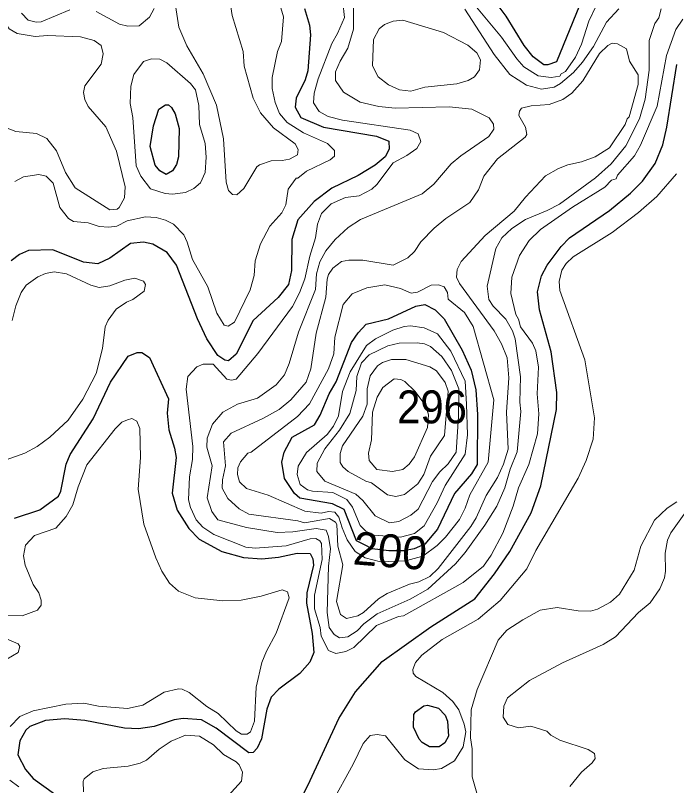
# Model space of a CAD drawing. Extents: x 673.6 to 698.9, y 7012 to 7040.1.
# Drawn here: x 683.419 to 685.024, y 7033.227 to 7035.098 of the extents above; entities that cross this region are included whole.
import ezdxf
from ezdxf.enums import TextEntityAlignment as Align

# ---------------------------------------------------------------- set-up
doc = ezdxf.new("R2010")
doc.units = 0
doc.header["$LTSCALE"] = 0.032
doc.layers.add('1', color=7, linetype='Continuous', lineweight=25)
doc.layers.add('2', color=7, linetype='Continuous', lineweight=13)
doc.layers.add('21', color=7, linetype='Continuous')
doc.layers.add('61', color=7, linetype='Continuous')

msp = doc.modelspace()

# ---------------------------------------------------------------- linework, layer by layer
at = {"layer": '1'}
for points in [[(684.7884, 7035.1222), (684.7332, 7034.9854), (684.7122, 7034.9781), (684.7018, 7034.9779), (684.6759, 7034.9977), (684.6544, 7035.0251), (684.6105, 7035.0959), (684.579, 7035.1389)], [(684.1209, 7035.115), (684.133, 7035.0743), (684.1352, 7035.0506), (684.1287, 7034.9632), (684.1229, 7034.9418), (684.1008, 7034.8973), (684.0985, 7034.8756), (684.1118, 7034.8504), (684.167, 7034.8268), (684.296, 7034.805), (684.3257, 7034.7928), (684.3267, 7034.7733), (684.317, 7034.7547), (684.2927, 7034.7344), (684.2515, 7034.7093), (684.1874, 7034.6781), (684.1447, 7034.6463), (684.1046, 7034.6013), (684.0898, 7034.554), (684.0892, 7034.4783), (684.0819, 7034.4449), (684.0569, 7034.413), (683.9966, 7034.3569), (683.9547, 7034.2754), (683.9361, 7034.259), (683.9271, 7034.2607), (683.9105, 7034.2717), (683.8836, 7034.3128), (683.8608, 7034.3615), (683.8104, 7034.4918), (683.7876, 7034.5226), (683.7524, 7034.5427), (683.7301, 7034.5472), (683.6985, 7034.544), (683.6485, 7034.5085), (683.6187, 7034.4945), (683.5839, 7034.4985), (683.5099, 7034.5291), (683.4511, 7034.5267), (683.4291, 7034.5174), (683.4086, 7034.5018)], [(684.0806, 7033.132), (684.1296, 7033.2295), (684.2039, 7033.3903), (684.245, 7033.4554), (684.3094, 7033.5291), (684.4274, 7033.6134), (684.5344, 7033.6811), (684.5825, 7033.7414), (684.6192, 7033.7956), (684.6711, 7033.8902), (684.6952, 7033.9551), (684.7327, 7034.1406), (684.7335, 7034.1824), (684.7195, 7034.281), (684.6916, 7034.3833), (684.6868, 7034.4264), (684.6965, 7034.4656), (684.71, 7034.4918), (684.744, 7034.5371), (684.7648, 7034.5579), (684.8617, 7034.6245), (684.9129, 7034.6667), (684.9417, 7034.6955), (684.9721, 7034.7387), (684.9907, 7034.7839), (685.0006, 7034.827), (685.0251, 7034.9791)], [(683.4167, 7033.8766), (683.4783, 7033.8971), (683.5237, 7033.9302), (683.5296, 7033.9425), (683.542, 7034.0079), (683.5518, 7034.0312), (683.6075, 7034.118), (683.6497, 7034.207), (683.6925, 7034.2702), (683.7144, 7034.279), (683.7263, 7034.2791), (683.7443, 7034.2674)], [(683.7443, 7034.2674), (683.7908, 7034.1671), (683.7877, 7034.1322), (683.7916, 7034.0912), (683.8055, 7034.0469), (683.809, 7034.0246)], [(683.809, 7034.0246), (683.8, 7033.9375), (683.8117, 7033.8964), (683.8397, 7033.8517), (683.8652, 7033.8262), (683.9199, 7033.796), (683.9726, 7033.7814), (684.017, 7033.7782), (684.0579, 7033.7821), (684.1028, 7033.792), (684.1345, 7033.7908), (684.141, 7033.7778), (684.1425, 7033.763), (684.1264, 7033.6953), (684.1255, 7033.6709), (684.1396, 7033.5972), (684.1433, 7033.551), (684.1336, 7033.5275), (684.1096, 7033.4993), (684.0584, 7033.462), (684.04, 7033.442), (684.0292, 7033.4128), (684.0162, 7033.3413), (684.0056, 7033.3183), (683.996, 7033.3074), (683.9861, 7033.3073), (683.9064, 7033.367), (683.8708, 7033.3873), (683.8267, 7033.3902), (683.8045, 7033.387), (683.7555, 7033.3711), (683.7178, 7033.3655), (683.6837, 7033.3665), (683.5872, 7033.3853), (683.5391, 7033.3894), (683.4918, 7033.3853), (683.4538, 7033.371), (683.4445, 7033.3617), (683.4295, 7033.336), (683.4245, 7033.3018), (683.4437, 7033.2662), (683.4618, 7033.2446), (683.5139, 7033.207)]]:
    msp.add_lwpolyline(points, dxfattribs=at)
for points in [[(683.7463, 7034.7796), (683.754, 7034.8296), (683.767, 7034.8705), (683.7838, 7034.8805), (683.7909, 7034.8807), (683.7983, 7034.8743), (683.807, 7034.8587), (683.8163, 7034.8238), (683.8147, 7034.7543), (683.8098, 7034.7363), (683.8005, 7034.7205), (683.7852, 7034.7113), (683.77, 7034.7204), (683.7586, 7034.7347)], [(684.5414, 7034.1286), (684.5402, 7034.0071), (684.5264, 7033.9844), (684.4849, 7033.9368), (684.444, 7033.8501), (684.4132, 7033.8137), (684.3875, 7033.8026), (684.3619, 7033.7975), (684.3258, 7033.798), (684.2854, 7033.8024), (684.2665, 7033.812), (684.247, 7033.8218), (684.2176, 7033.8979), (684.1892, 7033.9115), (684.1099, 7033.9252), (684.0969, 7033.9367), (684.072, 7033.9732), (684.0655, 7034.0131), (684.0718, 7034.0372), (684.0908, 7034.0736), (684.1456, 7034.1036), (684.1591, 7034.1274), (684.1812, 7034.1791), (684.1981, 7034.2079), (684.2354, 7034.3036), (684.2509, 7034.3267), (684.2705, 7034.3485), (684.3249, 7034.361), (684.3912, 7034.392), (684.4134, 7034.3959), (684.4385, 7034.3829), (684.4598, 7034.3615), (684.5039, 7034.2851), (684.5254, 7034.2366), (684.5371, 7034.189)], [(684.4066, 7033.3319), (684.3997, 7033.3398), (684.3855, 7033.3691), (684.3864, 7033.4002), (684.3904, 7033.4069), (684.4104, 7033.4215), (684.42, 7033.423), (684.4464, 7033.4153), (684.4621, 7033.3987), (684.468, 7033.384), (684.4703, 7033.3473), (684.4613, 7033.3312), (684.4482, 7033.3215), (684.4247, 7033.3218)]]:
    msp.add_lwpolyline(points, close=True, dxfattribs=at)
at = {"layer": '2'}
msp.add_line((684.2227, 7033.6335), (684.2082, 7033.6433), dxfattribs=at)
for points in [[(683.9381, 7035.1464), (683.9455, 7035.0975), (683.9717, 7035.0107), (683.9743, 7034.9746), (683.9966, 7034.897), (684.0139, 7034.8614), (684.0455, 7034.8252), (684.0986, 7034.786), (684.1055, 7034.7724), (684.1043, 7034.7597), (684.0846, 7034.749), (684.0665, 7034.7454), (684.0402, 7034.7452), (684.0114, 7034.7352), (684.0053, 7034.7302), (683.9734, 7034.6779), (683.9567, 7034.6625), (683.9459, 7034.6631), (683.9367, 7034.6725), (683.9307, 7034.6932), (683.9242, 7034.798), (683.9076, 7034.8797), (683.875, 7034.9562), (683.835, 7035.0245), (683.8158, 7035.0696), (683.8074, 7035.122)], [(683.4174, 7034.6946), (683.4383, 7034.706), (683.4759, 7034.7117), (683.4934, 7034.7074), (683.5105, 7034.6904), (683.5272, 7034.6312), (683.5475, 7034.605), (683.5597, 7034.5976), (683.5954, 7034.594), (683.6224, 7034.5857), (683.6458, 7034.5834), (683.6649, 7034.586), (683.6906, 7034.5991), (683.7351, 7034.6088), (683.7604, 7034.6071), (683.7834, 7034.6011), (683.8028, 7034.5914), (683.8276, 7034.5649), (683.8361, 7034.5472), (683.8492, 7034.5049), (683.8865, 7034.4385), (683.9083, 7034.3746), (683.9256, 7034.3454), (683.9355, 7034.3434), (683.951, 7034.3533), (683.9893, 7034.4313), (683.9987, 7034.4661), (684.0015, 7034.5019), (684.0143, 7034.5434), (684.0367, 7034.5865), (684.0662, 7034.6188), (684.0754, 7034.6383), (684.0816, 7034.6757), (684.1008, 7034.7024), (684.105, 7034.7028), (684.1257, 7034.72), (684.1834, 7034.7476), (684.1936, 7034.7559), (684.1934, 7034.77), (684.177, 7034.7872), (684.1187, 7034.8131), (684.0789, 7034.8379), (684.0606, 7034.8595), (684.0496, 7034.8865), (684.0425, 7034.9204), (684.0425, 7034.947), (684.055, 7035.0102), (684.0647, 7035.0344), (684.0703, 7035.0945), (684.0572, 7035.1389)], [(684.2142, 7035.1304), (684.2183, 7035.0929), (684.2014, 7035.0541), (684.1869, 7035.0301), (684.1545, 7034.944), (684.1444, 7034.9092), (684.1427, 7034.8854), (684.1562, 7034.8648), (684.178, 7034.8527), (684.2129, 7034.8437), (684.3774, 7034.8193), (684.397, 7034.8105), (684.4038, 7034.7922), (684.3933, 7034.7745), (684.3692, 7034.7575), (684.3364, 7034.7401), (684.2969, 7034.687), (684.2842, 7034.6758), (684.254, 7034.6602)], [(684.8285, 7035.1199), (684.8115, 7035.0844), (684.7934, 7035.0285), (684.7791, 7034.9966), (684.7545, 7034.9621), (684.7443, 7034.9565), (684.7407, 7034.9509), (684.7199, 7034.9475), (684.6886, 7034.9511), (684.6532, 7034.9735), (684.6362, 7034.9923), (684.5995, 7035.0452), (684.5303, 7035.1277)], [(683.3801, 7035.1163), (683.3846, 7035.094), (683.4038, 7035.0651), (683.4235, 7035.054), (683.4672, 7035.047), (683.4972, 7035.0494), (683.5773, 7035.046), (683.6099, 7035.0371), (683.6271, 7035.0251), (683.6324, 7035.0045)], [(683.4335, 7035.1037), (683.4502, 7035.0868), (683.4692, 7035.0818), (683.4816, 7035.0822), (683.551, 7035.1118)], [(683.6152, 7035.1077), (683.6716, 7035.0769), (683.6916, 7035.0717), (683.7194, 7035.0729), (683.7443, 7035.094), (683.7558, 7035.1146)], [(684.1933, 7033.5942), (684.1808, 7033.6114), (684.1756, 7033.6479), (684.1789, 7033.7603), (684.1838, 7033.8026), (684.1796, 7033.8323), (684.1735, 7033.848), (684.1489, 7033.852), (684.0924, 7033.8439), (684.0549, 7033.8423), (683.9797, 7033.8546), (683.9105, 7033.8726), (683.8958, 7033.8929), (683.8847, 7033.926), (683.897, 7034.0041), (683.8839, 7034.049), (683.8845, 7034.0709), (683.8979, 7034.1054), (683.9225, 7034.1347), (683.9583, 7034.154), (684.0068, 7034.1688), (684.0523, 7034.2006), (684.072, 7034.2252), (684.0834, 7034.2528), (684.1065, 7034.3287), (684.1476, 7034.4325), (684.1501, 7034.4704), (684.158, 7034.4995), (684.1727, 7034.5265), (684.195, 7034.5535), (684.2271, 7034.5832), (684.2571, 7034.602), (684.4066, 7034.6646), (684.435, 7034.6884), (684.4769, 7034.7377), (684.5007, 7034.7574), (684.5685, 7034.804), (684.5804, 7034.8214), (684.5802, 7034.8342), (684.5691, 7034.8496), (684.5269, 7034.8703), (684.4721, 7034.8759), (684.3407, 7034.8726), (684.3014, 7034.8768), (684.2565, 7034.8877), (684.2153, 7034.9119), (684.196, 7034.94), (684.196, 7034.9611), (684.2073, 7034.9871), (684.2262, 7035.0184), (684.2403, 7035.0646), (684.2397, 7035.1215)], [(684.5106, 7035.1129), (684.5811, 7035.0035), (684.6192, 7034.9548), (684.6601, 7034.9287), (684.6962, 7034.9188), (684.7271, 7034.9241), (684.7422, 7034.9325), (684.7744, 7034.9595), (684.7961, 7034.9847), (684.8224, 7035.0227), (684.854, 7035.0818), (684.8841, 7035.1144)], [(684.9873, 7035.1138), (684.9815, 7035.0918), (684.9717, 7035.0786), (684.9575, 7035.037), (684.9578, 7034.9647), (684.9482, 7034.8947), (684.9343, 7034.8471), (684.9015, 7034.7817), (684.8653, 7034.7373), (684.8278, 7034.7039), (684.7398, 7034.64), (684.7101, 7034.6239), (684.6572, 7034.6023), (684.6245, 7034.5805), (684.6005, 7034.5578), (684.5855, 7034.5319), (684.5643, 7034.4408), (684.5687, 7034.4077), (684.5794, 7034.392), (684.6101, 7034.3605)], [(684.1476, 7034.5575), (684.1338, 7034.5135), (684.1221, 7034.4585), (684.1089, 7034.4241), (684.0917, 7034.3911), (684.0074, 7034.2771), (683.9548, 7034.2142), (683.9435, 7034.2121), (683.9324, 7034.2144), (683.8992, 7034.2507), (683.8748, 7034.2506), (683.8592, 7034.2447), (683.8379, 7034.221), (683.8337, 7034.1899), (683.8494, 7034.0514), (683.8493, 7034.0194), (683.842, 7033.9777), (683.8395, 7033.9216), (683.8441, 7033.9027), (683.8577, 7033.8727), (683.8739, 7033.8547), (683.9004, 7033.8376), (683.9787, 7033.8068), (684.0009, 7033.8044), (684.0766, 7033.8101), (684.1347, 7033.8267), (684.1481, 7033.8274), (684.1583, 7033.8223), (684.1624, 7033.8151), (684.164, 7033.7764), (684.1452, 7033.69), (684.1451, 7033.6569), (684.1592, 7033.6118), (684.161, 7033.59), (684.1791, 7033.5555), (684.1968, 7033.5485), (684.2209, 7033.5527), (684.241, 7033.5627), (684.2959, 7033.6164), (684.349, 7033.6381), (684.3612, 7033.6401), (684.5062, 7033.7207), (684.5552, 7033.76), (684.5744, 7033.787), (684.6027, 7033.8402), (684.6274, 7033.906), (684.6406, 7033.9507), (684.6656, 7034.0072), (684.6866, 7034.0818), (684.69, 7034.1306), (684.6859, 7034.1788), (684.6891, 7034.2439), (684.6826, 7034.2836), (684.6748, 7034.3017), (684.6455, 7034.3414), (684.6405, 7034.3607), (684.6341, 7034.3715), (684.6219, 7034.4228), (684.6243, 7034.4622), (684.6427, 7034.5148), (684.6666, 7034.5511), (684.6938, 7034.5782), (684.7716, 7034.6321), (684.8502, 7034.6813), (684.8661, 7034.6977), (684.8779, 7034.7008), (684.8808, 7034.7099), (684.9223, 7034.757), (684.9367, 7034.7826), (684.977, 7034.8773), (685.0001, 7035.0004), (685.0224, 7035.0639), (685.0395, 7035.0891)], [(684.2082, 7033.6433), (684.1986, 7033.6746), (684.2141, 7033.7633), (684.2015, 7033.8092), (684.1995, 7033.8617), (684.1965, 7033.867), (684.182, 7033.876), (684.1206, 7033.8653), (684.1049, 7033.8701), (683.9857, 7033.8864), (683.962, 7033.8997), (683.9348, 7033.9244), (683.9209, 7033.9502), (683.9216, 7033.9701), (683.929, 7034.0042), (683.9244, 7034.0623), (683.9431, 7034.0838), (684.0195, 7034.1191), (684.0593, 7034.1411), (684.0879, 7034.1646), (684.1248, 7034.2074), (684.1361, 7034.2399), (684.149, 7034.3259), (684.173, 7034.4141), (684.1756, 7034.4573), (684.1789, 7034.4684), (684.1901, 7034.4845), (684.2104, 7034.5001), (684.2289, 7034.5038), (684.2623, 7034.5038), (684.3365, 7034.4915), (684.3721, 7034.5094), (684.3881, 7034.5248), (684.4032, 7034.5482), (684.4355, 7034.5812), (684.4642, 7034.6052), (684.5221, 7034.644), (684.5431, 7034.6742), (684.5565, 7034.7074), (684.5892, 7034.7497), (684.657, 7034.8027), (684.6605, 7034.8088), (684.6573, 7034.8265), (684.6416, 7034.8547), (684.6431, 7034.8657), (684.6481, 7034.8726), (684.6717, 7034.8784), (684.715, 7034.8818), (684.7486, 7034.8942), (684.7699, 7034.9091), (684.7967, 7034.9389), (684.8375, 7035.0052), (684.8573, 7035.0254), (684.8681, 7035.0303), (684.8807, 7035.0288), (684.9026, 7035.0165), (684.9103, 7034.9871), (684.9312, 7034.9539), (684.9314, 7034.9299), (684.9091, 7034.8517), (684.9041, 7034.8472), (684.8993, 7034.8329), (684.8618, 7034.7768), (684.8267, 7034.7545), (684.7932, 7034.7427), (684.7603, 7034.7353), (684.7377, 7034.7264), (684.7062, 7034.7081), (684.6573, 7034.6568), (684.6301, 7034.623), (684.5597, 7034.5632), (684.5013, 7034.5006), (684.4915, 7034.481), (684.4903, 7034.4627), (684.497, 7034.4467), (684.5817, 7034.3316), (684.5995, 7034.3007), (684.6127, 7034.2662), (684.6169, 7034.2179), (684.6111, 7034.1344), (684.6153, 7034.0446), (684.6044, 7034.0079), (684.5893, 7033.976), (684.5623, 7033.932), (684.5377, 7033.8778), (684.5247, 7033.8564), (684.4457, 7033.7549), (684.4251, 7033.7351), (684.3983, 7033.722), (684.3757, 7033.7163), (684.3215, 7033.6941), (684.3007, 7033.6813), (684.2643, 7033.6476), (684.2505, 7033.6397), (684.2227, 7033.6335)], [(683.6324, 7035.0045), (683.6275, 7034.9798), (683.5872, 7034.9273), (683.584, 7034.9106), (683.5873, 7034.8937), (683.5959, 7034.877)], [(683.5959, 7034.877), (683.6389, 7034.8271), (683.6646, 7034.7685), (683.6858, 7034.682), (683.684, 7034.6554), (683.6712, 7034.6315), (683.6659, 7034.6271), (683.6479, 7034.6258), (683.5644, 7034.6793), (683.5405, 7034.7162), (683.5187, 7034.7694), (683.4949, 7034.7989), (683.4702, 7034.811), (683.4202, 7034.8158), (683.3847, 7034.8301)], [(685.0246, 7034.7135), (684.9762, 7034.6585), (684.9323, 7034.6194), (684.8681, 7034.5705), (684.7732, 7034.5117), (684.7564, 7034.4955), (684.7456, 7034.4793), (684.7396, 7034.4515), (684.7408, 7034.43)], [(684.254, 7034.6602), (684.2203, 7034.6558), (684.1856, 7034.6405), (684.1626, 7034.6172), (684.1525, 7034.5913), (684.1476, 7034.5575)], [(683.3966, 7034.0183), (683.4421, 7034.0352), (683.4716, 7034.0511), (683.5023, 7034.074), (683.5471, 7034.1153), (683.5829, 7034.1656), (683.6153, 7034.2287), (683.6307, 7034.2893), (683.6373, 7034.3418), (683.6446, 7034.3578), (683.6633, 7034.3842), (683.6885, 7034.4015), (683.7042, 7034.4083), (683.7318, 7034.4282), (683.7351, 7034.4446), (683.7303, 7034.4523), (683.7088, 7034.4601), (683.6844, 7034.4553), (683.648, 7034.4413), (683.6222, 7034.4372), (683.602, 7034.4426), (683.5431, 7034.4707), (683.5131, 7034.475), (683.4921, 7034.4709), (683.4738, 7034.4634), (683.4451, 7034.4429), (683.4326, 7034.4253), (683.4196, 7034.3928), (683.4114, 7034.3569)], [(684.7408, 7034.43), (684.8017, 7034.2613), (684.8255, 7034.1206), (684.8222, 7034.0691), (684.8046, 7034.0169), (684.7853, 7033.9738)], [(684.6101, 7034.3605), (684.6258, 7034.3319), (684.6324, 7034.3122), (684.6456, 7034.2202), (684.6439, 7034.1583), (684.6464, 7034.1364)], [(684.6464, 7034.1364), (684.6372, 7034.0384), (684.6207, 7033.9961), (684.6077, 7033.9504), (684.588, 7033.9064), (684.5589, 7033.8597), (684.5113, 7033.7935), (684.4873, 7033.766), (684.4201, 7033.7047), (684.3777, 7033.6803), (684.2973, 7033.6449), (684.2648, 7033.6199), (684.2487, 7033.6034), (684.2258, 7033.5887), (684.2063, 7033.5865), (684.1933, 7033.5942)], [(683.406, 7033.3711), (683.43, 7033.3949), (683.4623, 7033.4091), (683.5418, 7033.4248), (683.5855, 7033.428), (683.621, 7033.4207), (683.691, 7033.415), (683.7285, 7033.4228), (683.7805, 7033.454), (683.8147, 7033.4625), (683.8242, 7033.4616), (683.8409, 7033.4539), (683.8841, 7033.4196), (683.9112, 7033.4023), (683.9548, 7033.3606), (683.968, 7033.3525), (683.9821, 7033.3526), (683.9899, 7033.3577), (683.9997, 7033.3837), (684.0039, 7033.4665), (684.0175, 7033.526), (684.0283, 7033.5543), (684.0525, 7033.5976), (684.0834, 7033.6835), (684.0795, 7033.6981), (684.0663, 7033.7026), (684.016, 7033.6876), (683.9673, 7033.6777), (683.923, 7033.6763), (683.8554, 7033.6835), (683.8147, 7033.6999), (683.7931, 7033.7192), (683.7746, 7033.7485), (683.7602, 7033.7804), (683.7309, 7033.8623), (683.7171, 7033.9471), (683.7227, 7034.0239), (683.7212, 7034.0946), (683.7138, 7034.1122), (683.7018, 7034.1191), (683.6913, 7034.1159), (683.6772, 7034.1103), (683.6609, 7034.0941), (683.5923, 7034.0063), (683.571, 7033.953), (683.5583, 7033.9093), (683.5424, 7033.8811), (683.5169, 7033.8529), (683.4656, 7033.8347), (683.4431, 7033.8112), (683.4385, 7033.7858), (683.4424, 7033.763), (683.4621, 7033.716), (683.4755, 7033.6956), (683.4817, 7033.678), (683.4817, 7033.6654), (683.4725, 7033.6533), (683.435, 7033.6396), (683.385, 7033.6409)], [(684.7853, 7033.9738), (684.6827, 7033.7981), (684.6606, 7033.7537), (684.5958, 7033.6773), (684.5425, 7033.6316), (684.4551, 7033.5822), (684.4062, 7033.5445), (684.3907, 7033.5263), (684.3837, 7033.5092), (684.3851, 7033.5004), (684.3913, 7033.4926), (684.4572, 7033.4539), (684.481, 7033.4316), (684.4954, 7033.4112), (684.5088, 7033.3765), (684.5123, 7033.3576), (684.5061, 7033.3219), (684.4851, 7033.2875), (684.4532, 7033.2692), (684.4331, 7033.2654), (684.3974, 7033.268), (684.3646, 7033.29), (684.3175, 7033.3482), (684.2975, 7033.3517), (684.2805, 7033.3489), (684.2631, 7033.3296), (684.2392, 7033.2792), (684.1867, 7033.1842)], [(684.5462, 7033.1861), (684.5279, 7033.2484), (684.528, 7033.317), (684.5239, 7033.3431), (684.526, 7033.4112), (684.5401, 7033.4608), (684.5912, 7033.5806), (684.6119, 7033.6047), (684.6508, 7033.6304), (684.6935, 7033.6532), (684.7342, 7033.6598), (684.7857, 7033.6519), (684.8155, 7033.6508), (684.8323, 7033.6561), (684.8637, 7033.6726), (684.886, 7033.6926), (684.9214, 7033.7506), (684.938, 7033.8089), (684.9711, 7033.8718), (685.0019, 7033.9016), (685.025, 7033.9167)], [(685.0429, 7033.8866), (685.0106, 7033.8412), (685.002, 7033.8235), (684.9965, 7033.7923), (684.9973, 7033.7485), (684.9947, 7033.7318), (684.9839, 7033.7055), (684.9601, 7033.671), (684.9318, 7033.6477), (684.8761, 7033.5888), (684.8465, 7033.5703), (684.7478, 7033.5259), (684.6672, 7033.4824), (684.6136, 7033.4403), (684.6052, 7033.4203), (684.6037, 7033.3939), (684.6144, 7033.3756), (684.6406, 7033.3673), (684.6703, 7033.372), (684.7093, 7033.3599), (684.7194, 7033.3498), (684.7406, 7033.3378), (684.8094, 7033.315), (684.8255, 7033.3053), (684.8265, 7033.2932), (684.8196, 7033.2823), (684.7933, 7033.2602), (684.7654, 7033.2256)], [(683.3285, 7033.6132), (683.4258, 7033.5719), (683.4301, 7033.5651), (683.426, 7033.5503), (683.3983, 7033.5341)], [(683.5841, 7033.2124), (683.5831, 7033.2374), (683.5859, 7033.2442), (683.6072, 7033.2606), (683.6319, 7033.2687), (683.693, 7033.2744), (683.7219, 7033.2815), (683.737, 7033.2893), (683.7679, 7033.3161), (683.7973, 7033.3357), (683.832, 7033.3499), (683.8658, 7033.3476), (683.9002, 7033.3261), (683.924, 7033.3032), (683.9553, 7033.285), (683.9626, 7033.2776), (683.9702, 7033.2597), (683.9682, 7033.2381), (683.9111, 7033.176)], [(683.4269, 7033.2242), (683.4052, 7033.2402)]]:
    msp.add_lwpolyline(points, dxfattribs=at)
for points in [[(684.4134, 7034.9236), (684.4905, 7034.9317), (684.5184, 7034.9397), (684.5338, 7034.9492), (684.5457, 7034.9657), (684.5483, 7034.9904), (684.5393, 7035.0068), (684.5179, 7035.0259), (684.4587, 7035.0567), (684.3596, 7035.0863), (684.3361, 7035.0841), (684.3153, 7035.0764), (684.3021, 7035.0657), (684.2888, 7035.0396), (684.2857, 7034.9758), (684.2995, 7034.9493), (684.3253, 7034.9298), (684.3519, 7034.9172), (684.3788, 7034.9137)], [(683.747, 7034.6768), (683.7232, 7034.7076), (683.7121, 7034.7331), (683.7037, 7034.8499), (683.6974, 7034.8839), (683.6989, 7034.9266), (683.7068, 7034.9542), (683.7299, 7034.9858), (683.7497, 7034.9926), (683.7696, 7034.9918), (683.7866, 7034.9832), (683.8438, 7034.9323), (683.856, 7034.9175), (683.8641, 7034.8792), (683.8658, 7034.8329), (683.8797, 7034.7872), (683.8821, 7034.7534), (683.8796, 7034.7162), (683.8688, 7034.6917), (683.8526, 7034.6777), (683.832, 7034.6681), (683.8003, 7034.664), (683.7823, 7034.6653)], [(684.1612, 7033.8889), (684.1215, 7033.8941), (684.0325, 7033.9326), (683.9805, 7033.9489), (683.9628, 7033.9656), (683.9579, 7033.9828), (683.9592, 7033.999), (683.9652, 7034.0139), (683.9833, 7034.0351), (683.9914, 7034.037), (684.1041, 7034.1239), (684.1329, 7034.1547), (684.1795, 7034.2396), (684.192, 7034.2762), (684.1944, 7034.3169), (684.215, 7034.396), (684.2368, 7034.4219), (684.2722, 7034.4362), (684.3162, 7034.4437), (684.3544, 7034.4347), (684.3797, 7034.4233), (684.3952, 7034.4262), (684.4286, 7034.4428), (684.4467, 7034.4437), (684.4601, 7034.439), (684.4681, 7034.4253), (684.47, 7034.409), (684.5092, 7034.3764), (684.5303, 7034.3422), (684.5805, 7034.1647), (684.5666, 7034.0131), (684.5222, 7033.9339), (684.511, 7033.9016), (684.497, 7033.8737), (684.4636, 7033.8312), (684.4434, 7033.8109), (684.4079, 7033.785), (684.366, 7033.7733), (684.3052, 7033.7712), (684.2686, 7033.7807), (684.2443, 7033.796), (684.2246, 7033.8247), (684.2123, 7033.8532), (684.2046, 7033.8791), (684.1942, 7033.8917), (684.1795, 7033.8932)], [(684.2702, 7033.8452), (684.2898, 7033.8356), (684.3538, 7033.8306), (684.3884, 7033.84), (684.4115, 7033.8582), (684.4433, 7033.9146), (684.4627, 7033.956), (684.5108, 7034.0322), (684.5169, 7034.0792), (684.5142, 7034.154), (684.5113, 7034.2094), (684.4763, 7034.2826), (684.4442, 7034.3245), (684.4119, 7034.3394), (684.3785, 7034.3442), (684.3629, 7034.3426), (684.3351, 7034.3336), (684.2933, 7034.3128), (684.2715, 7034.2963), (684.2316, 7034.232), (684.2135, 7034.1849), (684.2036, 7034.1256), (684.1914, 7034.1007), (684.1763, 7034.0804), (684.1259, 7034.0363), (684.1056, 7034.0029), (684.1033, 7033.9832), (684.1102, 7033.9585), (684.1282, 7033.9457), (684.1407, 7033.9423), (684.19, 7033.9392), (684.2241, 7033.922), (684.2372, 7033.9034), (684.2558, 7033.8593)], [(684.2454, 7033.935), (684.2626, 7033.9202), (684.2929, 7033.8826), (684.3272, 7033.8656), (684.3501, 7033.8687), (684.3788, 7033.8843), (684.3969, 7033.8992), (684.432, 7033.9661), (684.4495, 7033.9896), (684.4694, 7034.0087), (684.4891, 7034.0374), (684.4952, 7034.1238), (684.496, 7034.1911), (684.4775, 7034.2356), (684.4541, 7034.2695), (684.4272, 7034.2937), (684.4122, 7034.3003), (684.3948, 7034.3032), (684.3506, 7034.3017), (684.3234, 7034.2958), (684.278, 7034.2733), (684.2592, 7034.2544), (684.2477, 7034.2211), (684.2461, 7034.1867), (684.2313, 7034.1311), (684.2059, 7034.0906), (684.1705, 7034.0457), (684.1516, 7034.0102), (684.1512, 7033.99), (684.17, 7033.9668)], [(684.4608, 7034.078), (684.4266, 7034.0278), (684.4103, 7033.9832), (684.3965, 7033.9606), (684.3634, 7033.9346), (684.3428, 7033.9294), (684.3223, 7033.9336), (684.2839, 7033.963), (684.2702, 7033.9668), (684.2273, 7033.9905), (684.2144, 7034.0015), (684.2079, 7034.0123), (684.2075, 7034.0342), (684.2133, 7034.053), (684.2626, 7034.1249), (684.2735, 7034.1542), (684.2734, 7034.1914), (684.2805, 7034.2228), (684.2978, 7034.2469), (684.3104, 7034.2547), (684.3325, 7034.2622), (684.367, 7034.262), (684.4253, 7034.2448), (684.4418, 7034.235), (684.4627, 7034.2062), (684.4697, 7034.1857)], [(684.3879, 7034.0256), (684.4197, 7034.0972), (684.422, 7034.1277), (684.4153, 7034.1498), (684.3898, 7034.1843), (684.3649, 7034.2085), (684.3547, 7034.2136), (684.3389, 7034.2151), (684.3113, 7034.194), (684.297, 7034.1705), (684.2857, 7034.1347), (684.284, 7034.0674), (684.2767, 7034.0349), (684.2783, 7034.0173), (684.2967, 7033.995), (684.3348, 7033.9905), (684.3598, 7033.9953), (684.3752, 7034.0082)]]:
    msp.add_lwpolyline(points, close=True, dxfattribs=at)

# ---------------------------------------------------------------- texts
at = {"layer": '21', "width": 0.95}
msp.add_text('296', height=0.08, dxfattribs=at).set_placement((684.3457, 7034.1072))
at = {"layer": '61'}
msp.add_text('200', height=0.08, rotation=355.403, dxfattribs=at).set_placement((684.3257, 7033.7579), align=Align.CENTER)

doc.saveas('drawing.dxf')
